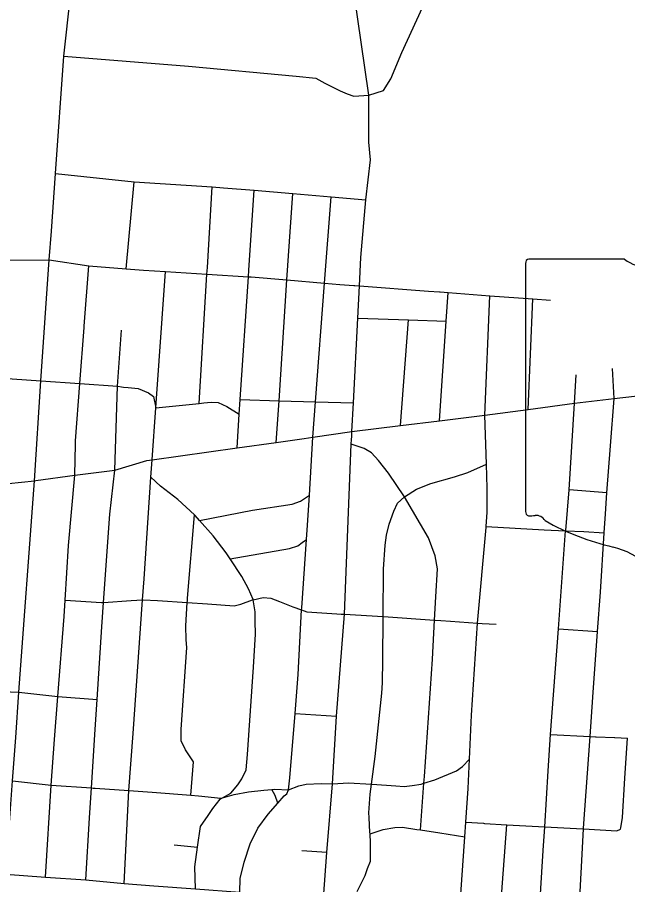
# Model space of a CAD drawing. Extents: x 1755200 to 1902939, y 644115 to 788070.
# Drawn here: x 1849726 to 1854921, y 714701 to 722088 of the extents above; entities that cross this region are included whole.
import ezdxf

# ---------------------------------------------------------------- set-up
doc = ezdxf.new("R2010")
doc.units = 0
for name, color, linetype in [('GM_X_City_Street', 7, 'Continuous'), ('GM_X_State_Route', 7, 'Continuous'), ('GM_X_State_Shield', 7, 'Continuous'), ('GM_X_Township', 7, 'Continuous')]:
    doc.layers.add(name, color=color, linetype=linetype)

msp = doc.modelspace()

# ---------------------------------------------------------------- linework, layer by layer
at = {"layer": 'GM_X_City_Street'}
for points in [[(1852691.7, 720533.7), (1852732, 720874), (1852717.9, 721026.4), (1852716.7, 721426.7), (1852558, 722528.2)], [(1852716.7, 721426.7), (1852843.1, 721465.3), (1852903.9, 721563.7), (1852998.4, 721789.6), (1853173.3, 722171.6), (1853242.4, 722277.9), (1853302.7, 722358.4)], [(1850016, 720267.2), (1850051.9, 720757.4), (1850121, 721758)], [(1850121, 721758), (1851182.7, 721671.2), (1852098.2, 721588.4), (1852267.7, 721569.6), (1852344.6, 721527.4), (1852472.8, 721461.6), (1852532.1, 721435.9), (1852589.5, 721416.2), (1852716.7, 721426.7)], [(1850051.9, 720757.4), (1850720.2, 720686.9), (1851385.2, 720643.8), (1851480.8, 720637.6), (1851742.3, 720615.1), (1852069.6, 720587), (1852396.5, 720559), (1852691.7, 720533.7)], [(1850651.7, 719946.4), (1850720.2, 720686.9)], [(1851343.4, 719958.9), (1851343.4, 719958.9), (1851385.2, 720643.8)], [(1851697, 719935.9), (1851697, 719935.9), (1851742.3, 720615.1)], [(1851929.8, 718467.8), (1851953.3, 718823.5), (1852021.1, 719851.6), (1852069.6, 720587)], [(1852241.1, 718511.8), (1852264, 718813.9), (1852340.8, 719824.7), (1852396.5, 720559)], [(1852570.3, 718491.6), (1852572, 718518.7), (1852574.1, 718559.6), (1852586.5, 718804.1), (1852623.2, 719526.8), (1852637.1, 719801.2), (1852649.4, 720043.1), (1852691.7, 720533.7)], [(1849872, 718140.7), (1849926, 718991.5), (1849998.1, 720022.8), (1850016, 720267.2)], [(1847302.8, 720217.7), (1847653.4, 720157.5), (1848038.2, 720131.1), (1848434.6, 720103.9), (1848779, 720080.3), (1849289.6, 720045.3), (1849657.1, 720020.1), (1849998.1, 720022.8)], [(1849998.1, 720022.8), (1850333.5, 719970.8), (1850651.7, 719946.4), (1850798.6, 719935.1), (1850986.5, 719923.3), (1851339.8, 719901), (1851693.2, 719878.6), (1851715.4, 719877.2), (1852021.1, 719851.6), (1852340.8, 719824.7), (1852470, 719813.9), (1852589.7, 719804.8), (1852597.6, 719804.2)], [(1850294.5, 719447.2), (1850295.2, 719457.2), (1850333.5, 719970.8)], [(1851272.5, 718799.8), (1851339.8, 719901), (1851343.4, 719958.9)], [(1850873.1, 718319), (1850905.4, 718763.4), (1850986.5, 719923.3)], [(1851596, 718420.8), (1851615.2, 718709.3), (1851623.5, 718833.6), (1851693.2, 719878.6), (1851697, 719935.9)], [(1852597.6, 719804.2), (1852637.1, 719801.2), (1853224.8, 719756.6), (1853319.2, 719749.6), (1853326.2, 719749.1)], [(1853318.8, 718651.7), (1853376.1, 719500), (1853392.6, 719744.1)], [(1853326.2, 719749.1), (1853392.6, 719744.1), (1853748.7, 719717.6), (1854114.2, 719690.4), (1854263.1, 719679.3)], [(1853705.2, 718699.5), (1853748.7, 719717.6)], [(1854073.6, 718749), (1854114.2, 719690.4)], [(1852623.2, 719526.8), (1853055.8, 719511.5), (1853376.1, 719500)], [(1852988.1, 718610.8), (1853055.8, 719511.5)], [(1850221.8, 718452.3), (1850222.4, 718481.2), (1850258.8, 718969.6), (1850294.5, 719447.2)], [(1850554.9, 718232.4), (1850578.8, 718947.2), (1850611.9, 719423.2)], [(1854805.1, 718841.7), (1854792.2, 719098.4)], [(1849609.2, 719016.8), (1849681.8, 719010), (1849926, 718991.5)], [(1849926, 718991.5), (1850258.8, 718969.6), (1850578.8, 718947.2), (1850582.4, 718946.9), (1850612.6, 718942.5), (1850631, 718939.9)], [(1854468.8, 718802), (1854481.2, 719043.7)], [(1850631, 718939.9), (1850668.1, 718934.5), (1850755.9, 718926), (1850843, 718891.5), (1850886, 718858.2), (1850905.4, 718763.4), (1851272.5, 718799.8), (1851314.7, 718804), (1851374.9, 718810.3), (1851434.8, 718806.7), (1851510, 718774.5), (1851615.2, 718709.3)], [(1854397.5, 712816.2), (1854439.6, 713426.4), (1854448.7, 713558.4), (1854470.6, 713903.9), (1854505.9, 714423.8), (1854545.5, 715176.5), (1854545.9, 715183.2), (1854600.7, 715963.4), (1854624.2, 716297.5), (1854665.5, 716857.6), (1854690.2, 717191.5), (1854721.5, 717697.7), (1854731.6, 717859.9), (1854744.7, 718037.9), (1854774.3, 718437.9), (1854805.1, 718841.7)], [(1851623.5, 718833.6), (1851953.3, 718823.5), (1852264, 718813.9), (1852586.5, 718804.1)], [(1854170.2, 714482.9), (1854202.1, 714992.7), (1854214.5, 715194.6), (1854243.8, 715671), (1854265, 715979.3), (1854330.8, 716879), (1854393, 717715.1), (1854393.2, 717717.3), (1854422.4, 718065.1), (1854468.8, 718802)], [(1853332.2, 713071.1), (1853334.3, 713084.8), (1853400, 713513.1), (1853435.5, 713744), (1853452.5, 713956.5), (1853491.5, 714497.8), (1853536, 715109.9), (1853544.1, 715232.2), (1853563, 715520.3), (1853574.3, 715770.5), (1853591.1, 716144.9), (1853643.9, 716929.6), (1853715.5, 717742.9), (1853716.1, 717751), (1853725.4, 717874.9), (1853725.3, 718079.3), (1853718.7, 718282.6), (1853705.2, 718699.5)], [(1852033.7, 715508.4), (1852046.8, 715612.2), (1852089.9, 716158.4), (1852116.3, 716492.2), (1852145.8, 717040.7), (1852146.7, 717058.6), (1852188.4, 717640.2), (1852197.2, 717762.7), (1852212.2, 718018.7), (1852241.1, 718511.8)], [(1852193.4, 712911.2), (1852193.4, 712911.2), (1852252.4, 713595.8), (1852333.3, 714585.4), (1852360.7, 714976.3), (1852408.6, 715561.1), (1852441.8, 716135), (1852511.4, 717003.9), (1852568.1, 718454.4), (1852570.3, 718491.6)], [(1850215.9, 718189.9), (1850221.8, 718452.3)], [(1853156.4, 715167.6), (1853187.2, 715565), (1853191.8, 715623.3), (1853258.8, 716621.5), (1853277.2, 716955), (1853288.2, 717153.9), (1853301.1, 717392), (1853282.3, 717502.8), (1853224.7, 717654.8), (1853022.6, 718003.4), (1852884.5, 718205.8), (1852801.5, 718314.5), (1852739.4, 718380.4), (1852678.4, 718416.2), (1852568.1, 718454.4)], [(1850634.9, 714711.2), (1850676.4, 715502.1), (1850712.8, 715987.5), (1850792.6, 717127.3), (1850805.1, 717305.8), (1850862.2, 718172.1), (1850873.1, 718319)], [(1853022.6, 718003.4), (1853124.7, 718070.6), (1853244.2, 718119.3), (1853447.8, 718173.5), (1853561, 718212.3), (1853718.7, 718282.6)], [(1849965.5, 714766), (1850014.5, 715550), (1850043, 715938.8), (1850070.9, 716302.5), (1850123.4, 716984.8), (1850132, 717123.1), (1850160.9, 717589.1), (1850215.9, 718189.9)], [(1850310.1, 714742), (1850339.8, 715270.7), (1850356, 715525.3), (1850387.6, 716023), (1850404.3, 716277.1), (1850445, 716897.3), (1850459.6, 717104), (1850512.9, 717857.5), (1850554.9, 718232.4)], [(1849507.9, 713009.7), (1849532.7, 713412.2), (1849554.7, 713757.9), (1849580.9, 714092.6), (1849583.4, 714126.3), (1849606.5, 714451.1), (1849629.4, 714790.6), (1849684.4, 715585.1), (1849713.6, 715954.1), (1849739, 716339.8), (1849872, 718140.7)], [(1851242.9, 714665.2), (1851236.2, 714851.9), (1851259.8, 715020.9), (1851284.2, 715195.3), (1851349.1, 715290.6), (1851391, 715349.7), (1851451.1, 715429), (1851472.9, 715441.3), (1851542.6, 715480.5), (1851602.7, 715550.9), (1851638.3, 715604), (1851674.5, 715679.1), (1851686.3, 715811.1), (1851735.8, 716553.3), (1851752, 716835.5), (1851751.2, 716945.7), (1851749.5, 717026), (1851733, 717127.8), (1851732.6, 717130.7), (1851693.2, 717222), (1851638.2, 717325.8), (1851537.3, 717477.8), (1851503.9, 717528.2), (1851392.1, 717673.7), (1851276.5, 717804.1), (1851239, 717846.5), (1851232.6, 717852.4), (1851090.9, 717983.1), (1850946, 718095.5), (1850862.2, 718172.1)], [(1854744.7, 718037.9), (1854422.4, 718065.1)], [(1851276.5, 717804.1), (1851726.6, 717890.5), (1852066.3, 717942.9), (1852135, 717966.9), (1852169.7, 717990), (1852212.2, 718018.7)], [(1852619.2, 714643.3), (1852687, 714777.9), (1852706.7, 714837.5), (1852732.6, 714900.9), (1852732.7, 714975), (1852733.1, 715057.2), (1852728.4, 715133.4), (1852727.7, 715145.6), (1852719.3, 715272.1), (1852718.5, 715312.2), (1852729.1, 715472.3), (1852741.7, 715556.2), (1852770.5, 715793.8), (1852828.1, 716333.3), (1852834.7, 716421.3), (1852836.3, 716615.7), (1852838.8, 716976.5), (1852838.8, 716984.6), (1852842.7, 717387.2), (1852856.7, 717593.3), (1852869.1, 717677.1), (1852889.8, 717770.7), (1852931.1, 717881.8), (1852963.1, 717951), (1853022.6, 718003.4)], [(1851173.1, 717117.6), (1851173.2, 717119.8), (1851174.5, 717140.8), (1851232.6, 717852.4)], [(1853716.1, 717751), (1854211.3, 717722.5), (1854393, 717715.1), (1854547, 717708.8), (1854721.5, 717697.7)], [(1851537.3, 717477.8), (1852043.3, 717564.7), (1852114, 717586.7), (1852150.9, 717615.7), (1852188.4, 717640.2)], [(1850449.6, 717103.7), (1850453, 717103.5), (1850459.6, 717104), (1850693.6, 717120.6), (1850792.6, 717127.3), (1850797.9, 717127.6), (1850919.8, 717122.1), (1851172.3, 717105.3), (1851345.3, 717093.8), (1851572.9, 717075.2), (1851629.4, 717091.6), (1851728.4, 717126.8), (1851733, 717127.8), (1851817.1, 717146.3), (1851882.9, 717140.4), (1851958.2, 717112.1), (1852070.9, 717066.8), (1852145.8, 717040.7), (1852189.8, 717025.3), (1852445.9, 717009.2), (1852483.2, 717006.2)], [(1850132, 717123.1), (1850442.6, 717104.2), (1850449.6, 717103.7)], [(1851204.2, 715463.1), (1851224.2, 715746.3), (1851157.1, 715850.4), (1851121.3, 715927.6), (1851120.1, 716023.9), (1851168.3, 716720.1), (1851164.2, 716786.3), (1851159.7, 716904.7), (1851172.3, 717105.3), (1851173.1, 717117.6)], [(1852483.2, 717006.2), (1852511.4, 717003.9), (1852838.8, 716984.6), (1852843, 716984.3), (1853277.2, 716955), (1853281.7, 716954.7), (1853329.6, 716951.5)], [(1853329.6, 716951.5), (1853412.2, 716945.8), (1853643.9, 716929.6), (1853683.3, 716926.9)], [(1853683.3, 716926.9), (1853801.7, 716918.6)], [(1854330.8, 716879), (1854665.5, 716857.6)], [(1847049.3, 716543.4), (1847054, 716543.1), (1847419.5, 716496.1), (1847805.5, 716468), (1848170.5, 716442.3), (1848274.3, 716435), (1848537.4, 716415.4), (1848874.3, 716390.4), (1849025.1, 716379.1), (1849306.2, 716359), (1849739, 716339.8)], [(1849739, 716339.8), (1850070.9, 716302.5), (1850404.3, 716277.1)], [(1852089.9, 716158.4), (1852441.8, 716135)], [(1854265, 715979.3), (1854600.7, 715963.4), (1854646.1, 715961.2), (1854653.6, 715960.8)], [(1854653.6, 715960.8), (1854809.4, 715953.4), (1854812.4, 715953.3)], [(1854812.4, 715953.3), (1854918.3, 715948.2)], [(1854859.8, 715174.2), (1854862.1, 715186.1), (1854876.6, 715271.9), (1854897.3, 715607.5), (1854918.3, 715948.2)], [(1850388.5, 715523), (1850676.4, 715502.1), (1850874.4, 715487.8), (1851204.2, 715463.1), (1851267.8, 715458.4), (1851457.3, 715436.9), (1851472.9, 715441.3), (1851572.3, 715469.6), (1851695, 715492.1), (1851823.6, 715506.4), (1851893, 715511.8), (1851917.8, 715513.8), (1852033.7, 715508.4), (1852120.8, 715542), (1852185.2, 715556.1), (1852313.5, 715562.4), (1852408.6, 715561.1), (1852545.8, 715567.8), (1852741.7, 715556.2), (1852745.5, 715556), (1852947.3, 715542.1), (1853019.1, 715536), (1853085.5, 715546.1), (1853163.9, 715557.9), (1853187.2, 715565), (1853278.9, 715592.7), (1853463.4, 715671.5), (1853516.4, 715708.1), (1853574.3, 715770.5)], [(1849684.4, 715585.1), (1850014.5, 715550), (1850356, 715525.3), (1850370.2, 715524.3), (1850388.5, 715523)], [(1851602.4, 714585.4), (1851606.3, 714616.1), (1851621.1, 714638.2), (1851623.6, 714752.5), (1851655.6, 714891.9), (1851708.2, 715048.7), (1851774.1, 715181.1), (1851859.7, 715303), (1851944, 715396.2), (1851996.2, 715457.4), (1852020.8, 715474.7), (1852033.7, 715508.4)], [(1851944, 715396.2), (1851920.2, 715459.6), (1851893, 715511.8)], [(1853544.1, 715232.2), (1853693.3, 715223.6)], [(1853693.3, 715223.6), (1853702.3, 715223.1), (1853892.2, 715212.2), (1854161.7, 715197.4)], [(1852728.4, 715133.4), (1852838.5, 715170.5), (1852939, 715187.6), (1853005.2, 715191.7), (1853126.7, 715172.1), (1853156.4, 715167.6), (1853321.9, 715142.4), (1853536, 715109.9)], [(1853719.7, 712844), (1853765.7, 713483.4), (1853779.8, 713679.9), (1853798.2, 713936.7), (1853830.8, 714474.7), (1853840.4, 714526.1), (1853892.2, 715212.2)], [(1854161.7, 715197.4), (1854214.5, 715194.6), (1854539.1, 715176.9)], [(1854539.1, 715176.9), (1854545.5, 715176.5), (1854829.4, 715161), (1854859.8, 715174.2)], [(1851061.6, 715039.4), (1851259.8, 715020.9)], [(1852360.7, 714976.3), (1852146.7, 714988)], [(1849629.4, 714790.6), (1849965.5, 714766), (1850310.1, 714742), (1850634.9, 714711.2), (1850888.7, 714691.4), (1851242.9, 714665.2), (1851621.1, 714638.2), (1852333.3, 714585.4), (1852608.5, 714566), (1852749.1, 714534.8), (1852864.1, 714526.8), (1853153.9, 714509.4), (1853332.9, 714498.9), (1853491.5, 714497.8), (1853830.8, 714474.7), (1854168.1, 714448.2), (1854505.9, 714423.8), (1854775.7, 714403.2), (1854803.1, 714408)]]:
    msp.add_lwpolyline(points, dxfattribs=at)
at = {"layer": 'GM_X_State_Route'}
for points in [[(1849883, 718142.3), (1850215.9, 718189.9), (1850554.9, 718232.4), (1850829.5, 718312.8), (1850873.1, 718319), (1851596, 718420.8), (1851929.8, 718467.8), (1852167.8, 718501.3), (1852241.1, 718511.8), (1852574.1, 718559.6), (1852988.1, 718610.8), (1853318.8, 718651.7), (1853705.2, 718699.5), (1854073.6, 718749), (1854468.8, 718802), (1854805.1, 718841.7), (1855227, 718891.4), (1855227.6, 718891.5)], [(1845937.2, 717620.1), (1846121.5, 717648.8), (1846489.1, 717706.1), (1846817.8, 717745.8), (1847138.2, 717780.3), (1847504.1, 717830.8), (1847893.7, 717880.4), (1848272.1, 717930.2), (1848639.9, 717982.8), (1848981.9, 718032.1), (1849149.8, 718056.8), (1849454.3, 718094.9), (1849537.9, 718108), (1849872, 718140.7), (1849883, 718142.3)]]:
    msp.add_lwpolyline(points, dxfattribs=at)
at = {"layer": 'GM_X_State_Shield'}
for p, q in [((1854895, 720028.9), (1854079.5, 720028.9)), ((1854052.1, 719992.6), (1854052.1, 717879.3))]:
    msp.add_line(p, q, dxfattribs=at)
for centre, radius, start, end in [((1854084, 719997.1), 32.3, 98.1301, 188.1301), ((1855089.1, 720274.3), 312.9, 231.61951, 271.11188), ((1854084.3, 717874.7), 32.5, 171.95839, 258.30661), ((1854089.3, 718090.9), 248.3, 267.33899, 280.60386), ((1854140.1, 717757.4), 89.5, 29.74838, 93.27175), ((1855270.6, 719656.1), 2132.3, 240.41292, 257.1985), ((1854634.9, 716929.9), 667.2, 47.18416, 75.83597)]:
    msp.add_arc(centre, radius, start, end, dxfattribs=at)
at = {"layer": 'GM_X_Township'}
msp.add_lwpolyline([(1849606.6, 714451.1), (1849629.4, 714790.6), (1849684.4, 715585.1), (1849713.6, 715954.1), (1849738.9, 716339.8), (1849872, 718140.7), (1849926, 718991.5), (1849998.1, 720022.8), (1850016, 720267.2), (1850051.9, 720757.4), (1850121, 721758), (1850232, 722762.7), (1852557.9, 722528.8), (1860401.8, 721997.8)], dxfattribs=at)

doc.saveas('drawing.dxf')
